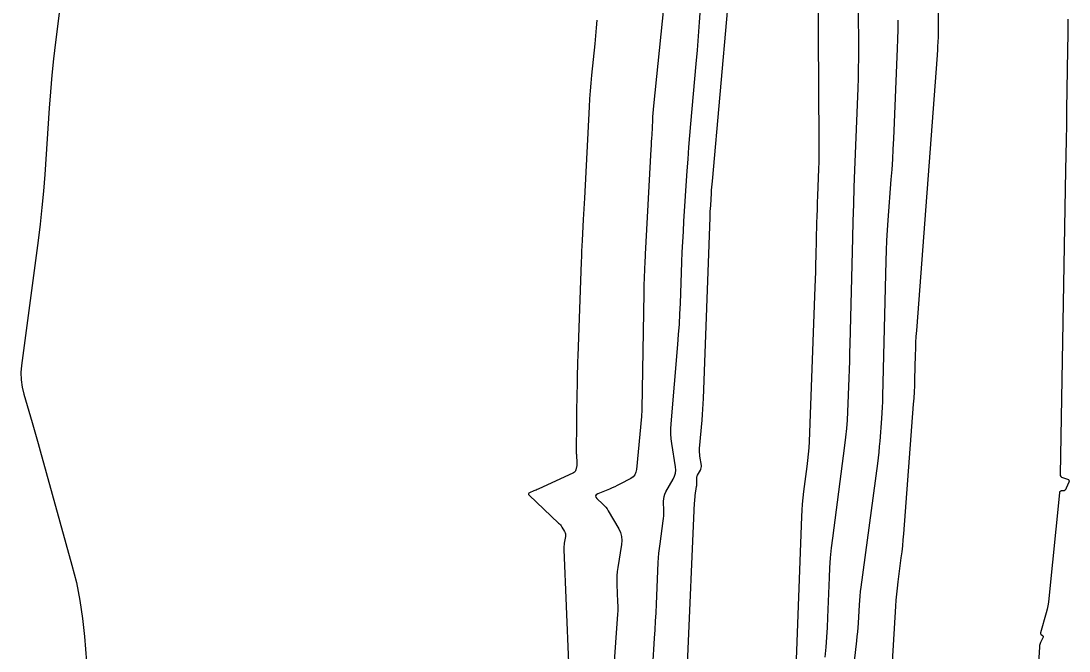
# Model space of a CAD drawing. Extents: x 658976 to 668726, y 639543 to 647196.
# Drawn here: x 662709.3 to 662772.1, y 642577.3 to 642615.1 of the extents above; entities that cross this region are included whole.
import ezdxf

# ---------------------------------------------------------------- set-up
doc = ezdxf.new("R2010")
doc.units = 0
doc.layers.add('Ex_Major Contours', color=7, linetype='Continuous')
doc.layers.add('Ex_Minor Contours', color=7, linetype='Continuous')

msp = doc.modelspace()

# ---------------------------------------------------------------- linework, layer by layer
at = {"layer": 'Ex_Major Contours'}
for points in [[(662747.038, 642574.706), (662747.249, 642578.065), (662747.28, 642578.576), (662747.309, 642579.087), (662747.336, 642579.599), (662747.36, 642580.11), (662747.473, 642582.62), (662747.489, 642582.899), (662747.511, 642583.179), (662747.541, 642583.457), (662747.577, 642583.735), (662747.772, 642585.109), (662747.79, 642585.255), (662747.801, 642585.403), (662747.807, 642585.55), (662747.806, 642585.698), (662747.791, 642586.29), (662747.797, 642586.435), (662747.822, 642586.576), (662747.866, 642586.712), (662747.93, 642586.843), (662748.367, 642587.615), (662748.449, 642587.789), (662748.498, 642587.969), (662748.516, 642588.155), (662748.502, 642588.347), (662748.286, 642589.742), (662748.249, 642590.04), (662748.23, 642590.338), (662748.229, 642590.637), (662748.245, 642590.937), (662748.645, 642595.681), (662748.693, 642596.297), (662748.734, 642596.914), (662748.768, 642597.531), (662748.794, 642598.149), (662748.885, 642600.62), (662748.91, 642601.237), (662748.94, 642601.855), (662748.973, 642602.472), (662749.011, 642603.089), (662749.208, 642606.105), (662749.256, 642606.814), (662749.308, 642607.521), (662749.365, 642608.229), (662749.425, 642608.936), (662749.743, 642612.518), (662749.815, 642613.351), (662749.881, 642614.184), (662749.942, 642615.017), (662749.997, 642615.851)], [(662759.45, 642615.812), (662759.466, 642613.442), (662759.466, 642612.849), (662759.46, 642612.256), (662759.448, 642611.664), (662759.428, 642611.072), (662759.238, 642606.148), (662759.2, 642605.13), (662759.166, 642604.112), (662759.136, 642603.094), (662759.11, 642602.075), (662758.955, 642595.707), (662758.942, 642595.2), (662758.927, 642594.693), (662758.91, 642594.187), (662758.892, 642593.68), (662758.815, 642591.655), (662758.79, 642591.149), (662758.753, 642590.644), (662758.705, 642590.14), (662758.644, 642589.637), (662757.91, 642584.078), (662757.839, 642583.486), (662757.781, 642582.893), (662757.738, 642582.298), (662757.709, 642581.703), (662757.621, 642579.318), (662757.594, 642578.723), (662757.557, 642578.127), (662757.511, 642577.533), (662757.454, 642576.939)]]:
    msp.add_lwpolyline(points, dxfattribs=at)
at = {"layer": 'Ex_Minor Contours'}
for points in [[(662761.212, 642571.646), (662761.71, 642579.995), (662761.735, 642580.358), (662761.766, 642580.721), (662761.805, 642581.082), (662761.849, 642581.443), (662762.041, 642582.886), (662762.087, 642583.247), (662762.127, 642583.609), (662762.162, 642583.971), (662762.192, 642584.333), (662762.782, 642592.106), (662762.808, 642592.475), (662762.828, 642592.844), (662762.845, 642593.213), (662762.856, 642593.583), (662762.893, 642595.061), (662762.904, 642595.431), (662762.921, 642595.8), (662762.941, 642596.169), (662762.967, 642596.538), (662764.213, 642613.05), (662764.221, 642613.16), (662764.228, 642613.27), (662764.234, 642613.38), (662764.239, 642613.491), (662764.258, 642613.932), (662764.262, 642614.042), (662764.264, 642614.153), (662764.266, 642614.263), (662764.266, 642614.373), (662764.233, 642627.38)], [(662749.214, 642576.52), (662749.649, 642586.189), (662749.655, 642586.299), (662749.664, 642586.408), (662749.676, 642586.518), (662749.69, 642586.627), (662749.766, 642587.167), (662749.773, 642587.224), (662749.778, 642587.282), (662749.78, 642587.34), (662749.78, 642587.398), (662749.774, 642587.631), (662749.776, 642587.688), (662749.786, 642587.743), (662749.803, 642587.796), (662749.828, 642587.848), (662750, 642588.151), (662750.032, 642588.219), (662750.052, 642588.29), (662750.059, 642588.363), (662750.053, 642588.439), (662749.968, 642588.987), (662749.954, 642589.104), (662749.946, 642589.221), (662749.946, 642589.338), (662749.952, 642589.456), (662750.096, 642591.158), (662750.121, 642591.481), (662750.142, 642591.804), (662750.16, 642592.128), (662750.174, 642592.451), (662750.575, 642603.303), (662750.582, 642603.485), (662750.591, 642603.668), (662750.6, 642603.85), (662750.612, 642604.032), (662750.659, 642604.76), (662750.671, 642604.942), (662750.685, 642605.124), (662750.699, 642605.306), (662750.715, 642605.488), (662752.102, 642621.112)], [(662757.017, 642620.712), (662757.104, 642607.849), (662757.105, 642607.444), (662757.101, 642607.039), (662757.092, 642606.634), (662757.079, 642606.23), (662757.016, 642604.611), (662757.001, 642604.206), (662756.988, 642603.801), (662756.976, 642603.396), (662756.965, 642602.991), (662756.917, 642600.992), (662756.904, 642600.524), (662756.891, 642600.056), (662756.875, 642599.588), (662756.858, 642599.12), (662756.508, 642589.868), (662756.489, 642589.491), (662756.462, 642589.115), (662756.426, 642588.74), (662756.381, 642588.366), (662756.183, 642586.869), (662756.138, 642586.495), (662756.102, 642586.12), (662756.074, 642585.744), (662756.056, 642585.367), (662755.699, 642575.714)], [(662712.093, 642619.896), (662711.334, 642613.822), (662711.217, 642612.834), (662711.115, 642611.844), (662711.027, 642610.853), (662710.953, 642609.861), (662710.686, 642605.888), (662710.611, 642604.896), (662710.52, 642603.905), (662710.413, 642602.916), (662710.29, 642601.928), (662709.295, 642594.437), (662709.26, 642594.001), (662709.27, 642593.568), (662709.326, 642593.139), (662709.427, 642592.713), (662709.924, 642591.017), (662710.048, 642590.593), (662710.17, 642590.168), (662710.291, 642589.743), (662710.409, 642589.318), (662712.313, 642582.462), (662712.58, 642581.404), (662712.795, 642580.337), (662712.958, 642579.261), (662713.069, 642578.176), (662713.428, 642573.621)], [(662748.146, 642619.397), (662747.186, 642610.003), (662747.165, 642609.788), (662747.147, 642609.572), (662747.132, 642609.356), (662747.12, 642609.14), (662747.077, 642608.276), (662747.066, 642608.059), (662747.054, 642607.843), (662747.043, 642607.627), (662747.031, 642607.411), (662746.685, 642601.111), (662746.675, 642600.917), (662746.665, 642600.724), (662746.657, 642600.53), (662746.649, 642600.337), (662746.621, 642599.563), (662746.614, 642599.369), (662746.609, 642599.176), (662746.604, 642598.982), (662746.6, 642598.788), (662746.482, 642591.814), (662746.481, 642591.778), (662746.48, 642591.742), (662746.478, 642591.706), (662746.475, 642591.67), (662746.458, 642591.469), (662746.458, 642591.462), (662746.458, 642591.454), (662746.458, 642591.446), (662746.459, 642591.439), (662746.464, 642591.409), (662746.465, 642591.401), (662746.465, 642591.394), (662746.465, 642591.386), (662746.465, 642591.378), (662746.168, 642588.19), (662746.134, 642588.022), (662746.064, 642587.878), (662745.958, 642587.758), (662745.817, 642587.661), (662745.166, 642587.312), (662745.015, 642587.233), (662744.862, 642587.159), (662744.707, 642587.088), (662744.551, 642587.021), (662743.839, 642586.727), (662743.748, 642586.674), (662743.71, 642586.611), (662743.723, 642586.539), (662743.789, 642586.457), (662744.155, 642586.11), (662744.244, 642586.021), (662744.325, 642585.925), (662744.399, 642585.825), (662744.466, 642585.719), (662745.103, 642584.629), (662745.209, 642584.407), (662745.273, 642584.178), (662745.295, 642583.94), (662745.275, 642583.695), (662745.05, 642582.32), (662745.014, 642582.064), (662744.992, 642581.808), (662744.983, 642581.55), (662744.987, 642581.292), (662745.03, 642580.258), (662745.037, 642580), (662745.037, 642579.742), (662745.029, 642579.484), (662745.015, 642579.225), (662744.714, 642574.967)], [(662743.782, 642615.155), (662743.745, 642614.681), (662743.703, 642614.208), (662743.657, 642613.735), (662743.463, 642611.843), (662743.418, 642611.37), (662743.379, 642610.897), (662743.346, 642610.423), (662743.319, 642609.948), (662743.043, 642604.466), (662743.027, 642604.149), (662743.01, 642603.832), (662742.994, 642603.514), (662742.976, 642603.197), (662742.907, 642601.928), (662742.89, 642601.611), (662742.875, 642601.293), (662742.861, 642600.976), (662742.848, 642600.658), (662742.641, 642594.998), (662742.63, 642594.665), (662742.62, 642594.331), (662742.612, 642593.998), (662742.605, 642593.664), (662742.582, 642592.305), (662742.577, 642591.984), (662742.573, 642591.663), (662742.57, 642591.342), (662742.567, 642591.021), (662742.556, 642589.228), (662742.557, 642589.161), (662742.558, 642589.094), (662742.562, 642589.027), (662742.567, 642588.96), (662742.59, 642588.686), (662742.594, 642588.622), (662742.593, 642588.558), (662742.587, 642588.495), (662742.578, 642588.431), (662742.53, 642588.178), (662742.513, 642588.119), (662742.483, 642588.07), (662742.442, 642588.029), (662742.39, 642587.997), (662740.268, 642587.013), (662740.205, 642586.985), (662740.142, 642586.956), (662740.078, 642586.929), (662740.014, 642586.902), (662739.758, 642586.796), (662739.708, 642586.767), (662739.687, 642586.733), (662739.694, 642586.693), (662739.731, 642586.648), (662741.494, 642584.979), (662741.549, 642584.924), (662741.6, 642584.864), (662741.646, 642584.802), (662741.688, 642584.736), (662741.846, 642584.465), (662741.879, 642584.396), (662741.899, 642584.325), (662741.906, 642584.251), (662741.9, 642584.175), (662741.834, 642583.774), (662741.821, 642583.681), (662741.813, 642583.588), (662741.81, 642583.495), (662741.811, 642583.401), (662742.092, 642576.601)], [(662757.928, 642565.399), (662759.376, 642577.907), (662759.405, 642578.175), (662759.431, 642578.444), (662759.452, 642578.714), (662759.47, 642578.983), (662759.535, 642580.063), (662759.553, 642580.332), (662759.577, 642580.601), (662759.605, 642580.87), (662759.638, 642581.138), (662760.625, 642588.556), (662760.667, 642588.891), (662760.705, 642589.226), (662760.737, 642589.563), (662760.765, 642589.899), (662760.868, 642591.247), (662760.891, 642591.584), (662760.91, 642591.921), (662760.925, 642592.258), (662760.935, 642592.596), (662761.137, 642600.716), (662761.156, 642601.325), (662761.183, 642601.934), (662761.217, 642602.543), (662761.259, 642603.151), (662761.443, 642605.584), (662761.486, 642606.192), (662761.524, 642606.801), (662761.557, 642607.41), (662761.585, 642608.019), (662761.813, 642613.45), (662761.833, 642614.015), (662761.847, 642614.579), (662761.855, 642615.143)], [(662772.03, 642615.201), (662772.019, 642614.295), (662772.006, 642613.39), (662771.953, 642609.767), (662771.939, 642608.862), (662771.925, 642607.956), (662771.91, 642607.051), (662771.894, 642606.145), (662771.563, 642587.901), (662771.571, 642587.832), (662771.597, 642587.776), (662771.641, 642587.734), (662771.704, 642587.704), (662772.002, 642587.61), (662772.058, 642587.583), (662772.09, 642587.545), (662772.098, 642587.495), (662772.083, 642587.435), (662771.936, 642587.079), (662771.928, 642587.06), (662771.919, 642587.042), (662771.908, 642587.025), (662771.897, 642587.008), (662771.848, 642586.942), (662771.835, 642586.927), (662771.82, 642586.918), (662771.803, 642586.912), (662771.783, 642586.911), (662771.67, 642586.917), (662771.652, 642586.916), (662771.635, 642586.913), (662771.62, 642586.906), (662771.605, 642586.896), (662771.549, 642586.851), (662771.536, 642586.839), (662771.526, 642586.825), (662771.52, 642586.809), (662771.517, 642586.792), (662770.89, 642580.45), (662770.864, 642580.234), (662770.829, 642580.02), (662770.784, 642579.807), (662770.73, 642579.596), (662770.393, 642578.394), (662770.389, 642578.366), (662770.393, 642578.341), (662770.404, 642578.319), (662770.424, 642578.299), (662770.517, 642578.226), (662770.536, 642578.206), (662770.546, 642578.185), (662770.547, 642578.161), (662770.538, 642578.136), (662770.385, 642577.819), (662770.359, 642577.756), (662770.339, 642577.692), (662770.325, 642577.626), (662770.318, 642577.559), (662770.094, 642573.663)]]:
    msp.add_lwpolyline(points, dxfattribs=at)

doc.saveas('drawing.dxf')
